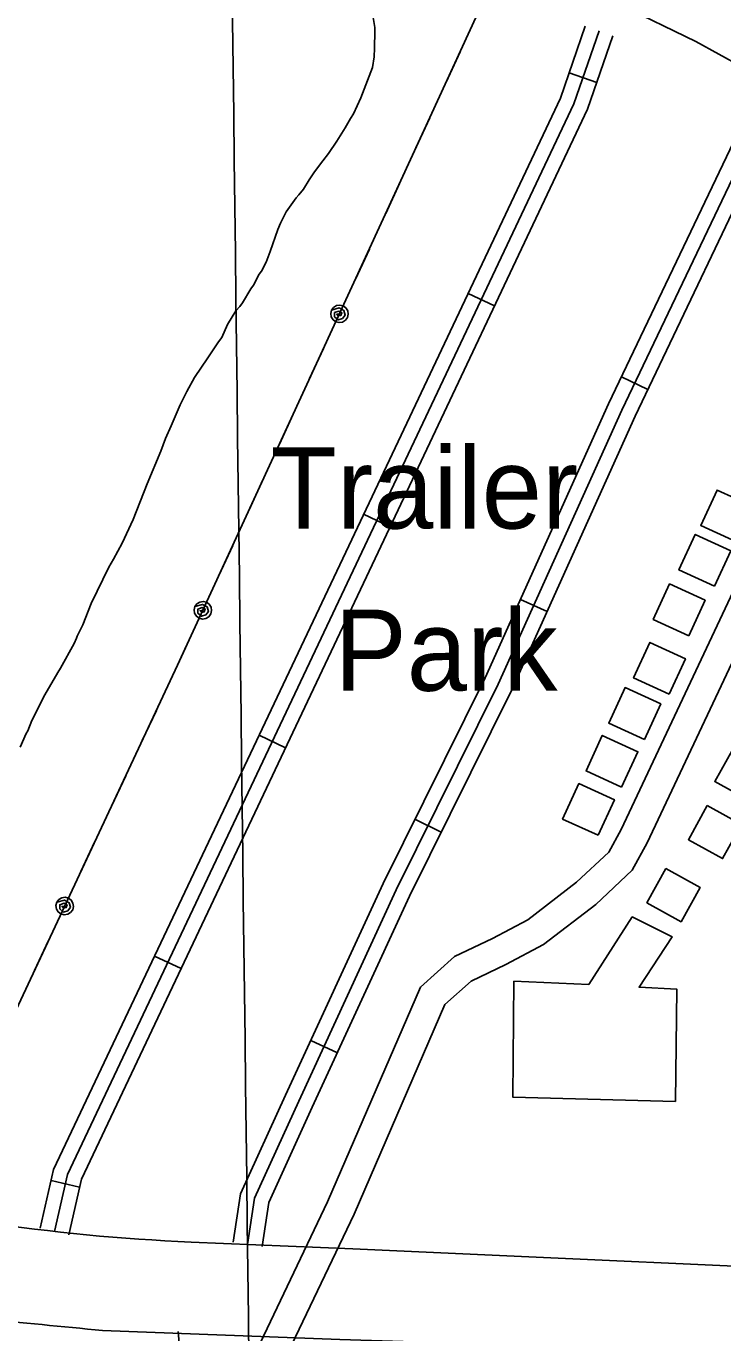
# Model space of a CAD drawing. Extents: x 3704301 to 3742427, y 506229 to 532009.
# Drawn here: x 3724017 to 3724729, y 525503 to 526841 of the extents above; entities that cross this region are included whole.
import ezdxf

# ---------------------------------------------------------------- set-up
doc = ezdxf.new("R2010")
doc.units = 0
for name, color, linetype in [('V-BLDG-IDEN', 7, 'Continuous'), ('V-BLDG-OTLN', 7, 'Continuous'), ('V-GRID-MAJR', 7, 'Continuous'), ('V-ROAD-CNTR', 7, 'Continuous'), ('V-SITE-VEGE', 7, 'Continuous'), ('V-TOPO-SHOR', 7, 'Continuous'), ('V-UTIL-LINE', 7, 'Continuous')]:
    doc.layers.add(name, color=color, linetype=linetype)

msp = doc.modelspace()

# ---------------------------------------------------------------- linework, layer by layer
at = {"layer": 'V-BLDG-OTLN'}
for points in [[(3724743.0700000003, 526312.76), (3724759.738, 526349.122), (3724723.375, 526365.789), (3724706.708, 526329.427)], [(3724720.754, 526267.34), (3724737.4220000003, 526303.702), (3724701.059, 526320.3690000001), (3724684.392, 526284.007)], [(3724694.497, 526216.68), (3724711.165, 526253.042), (3724674.802, 526269.709), (3724658.1350000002, 526233.3470000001)], [(3724674.285, 526156.786), (3724690.953, 526193.148), (3724654.59, 526209.8150000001), (3724637.923, 526173.453)], [(3724649.003, 526110.636), (3724665.671, 526146.998), (3724629.308, 526163.665), (3724612.6410000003, 526127.303)], [(3724625.6920000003, 526061.661), (3724642.36, 526098.023), (3724605.997, 526114.6900000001), (3724589.33, 526078.328)], [(3724740.3510000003, 526102.453), (3724721.009, 526067.441), (3724756.022, 526048.099), (3724775.364, 526083.112)], [(3724601.67, 526012.432), (3724618.338, 526048.794), (3724581.975, 526065.461), (3724565.308, 526029.099)], [(3724713.313, 526042.983), (3724693.971, 526007.971), (3724728.984, 525988.629), (3724748.326, 526023.642)], [(3724670.9250000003, 525978.419), (3724651.583, 525943.407), (3724686.596, 525924.0650000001), (3724705.938, 525959.078)], [(3724515.432, 525863.345), (3724592.164, 525859.731), (3724636.5330000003, 525928.973), (3724677.326, 525908.591), (3724643.5640000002, 525857.009), (3724682.294, 525854.97), (3724680.6890000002, 525740.073), (3724514.386, 525744.639)]]:
    msp.add_lwpolyline(points, close=True, dxfattribs=at)
at = {"layer": 'V-GRID-MAJR'}
msp.add_spline([(3724411.217, 511839.73000000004), (3724337.211, 517896.76900000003), (3724263.162, 523957.275), (3724189.114, 530017.796), (3724189.072, 530021.25)], degree=3, dxfattribs=at)
at = {"layer": 'V-ROAD-CNTR'}
for p, q in [((3724571.966817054, 526792.6363885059), (3724600.337760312, 526782.886408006)), ((3724468.6630236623, 526566.9638398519), (3724495.787969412, 526554.1458654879)), ((3724652.692655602, 526468.846036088), (3724625.616709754, 526481.7650102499)), ((3724361.852237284, 526340.93029192), (3724388.976183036, 526328.1123175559)), ((3724549.551861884, 526241.483490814), (3724522.19891659, 526253.8034661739)), ((3724254.997450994, 526114.9207439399), (3724282.1183967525, 526102.096769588)), ((3724441.266078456, 526015.5839426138), (3724414.3841322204, 526028.901915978)), ((3724148.133664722, 525888.912195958), (3724175.2546104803, 525876.088221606)), ((3724335.0032909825, 525789.787394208), (3724307.753345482, 525802.3343691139)), ((3724042.221876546, 525659.1326555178), (3724071.4698180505, 525652.4566688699))]:
    msp.add_line(p, q, dxfattribs=at)
for points in [[(3724031.0948988, 525610.3867530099), (3724044.773871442, 525670.314633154), (3724346.6032677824, 526308.6593564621), (3724563.065834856, 526766.7374403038), (3724588.4257841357, 526840.5292927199)], [(3724045.718869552, 525607.0487596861), (3724059.033842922, 525665.38164302), (3724360.16424066, 526302.248369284), (3724576.981807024, 526761.078451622), (3724602.611755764, 526835.65430247)], [(3724060.3428403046, 525603.7107663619), (3724073.293814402, 525660.448652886), (3724373.7252135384, 526295.8373821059), (3724590.897779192, 526755.41946294), (3724616.797727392, 526830.7793122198)], [(3724754.805451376, 526752.5224687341), (3724612.33873631, 526453.9360659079), (3724486.0809888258, 526173.613626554), (3724381.717197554, 525962.967047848), (3724282.11939675, 525746.662480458), (3724235.841489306, 525645.3786830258), (3724228.335504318, 525596.0227817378)], [(3724768.3434243, 526746.0634816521), (3724625.9477090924, 526447.6250785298), (3724499.6439617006, 526167.2016393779), (3724395.2531704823, 525956.4990607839), (3724295.7533694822, 525740.408492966), (3724250.355460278, 525641.05169168), (3724243.16447466, 525593.767786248)], [(3724781.8813972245, 526739.60449457), (3724639.556681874, 526441.3140911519), (3724513.206934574, 526160.7896522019), (3724408.7891434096, 525950.03107372), (3724309.387342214, 525734.1545054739), (3724264.8694312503, 525636.7247003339), (3724257.993445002, 525591.5127907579)], [(3724756.3354483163, 526296.7463802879), (3724625.230710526, 526018.41093696), (3724612.576735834, 525995.292983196), (3724579.737801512, 525964.444044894), (3724529.654901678, 525925.8871220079), (3724493.740973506, 525906.9611598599), (3724454.963051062, 525888.41619695), (3724419.972121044, 525857.1422594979), (3724325.028310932, 525637.2056993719), (3724238.933483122, 525456.903059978), (3724176.7096075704, 525321.7303303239), (3724166.466628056, 525281.929409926), (3724161.6166377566, 525248.1394775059), (3724161.90963717, 525210.8315521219), (3724171.017618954, 525135.3417031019), (3724177.8606052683, 525084.391805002), (3724172.542615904, 525045.396882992), (3724150.37966023, 524978.790016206), (3723997.6779656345, 524655.34866309), (3723827.308306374, 524289.355395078), (3723823.442314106, 524280.86641205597)], [(3724783.581393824, 526284.1884054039), (3724651.9826570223, 526004.804964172), (3724636.59868779, 525976.6990203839), (3724599.2057625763, 525941.570090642), (3724545.916869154, 525900.5471726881), (3724507.210946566, 525880.1492134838), (3724471.7650174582, 525863.198247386), (3724444.8940712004, 525839.1802954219), (3724352.346256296, 525624.7937241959), (3724266.097428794, 525444.1670854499)], [(3726093.7407735, 525525.2199233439), (3725571.0138189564, 525547.2438792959), (3724951.0140589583, 525561.9358499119), (3724350.8032593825, 525589.2297953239), (3724185.4045901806, 525596.2027813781)], [(3724172.1556166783, 525504.6099645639), (3724176.56460786, 525453.2830672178), (3724168.947623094, 525406.0621616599), (3724054.4018521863, 525176.515620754), (3723905.238150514, 524864.03324572), (3723768.5454239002, 524569.4078349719), (3723608.366744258, 524219.447534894), (3723317.852325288, 523602.50576878), (3723243.539473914, 523432.46910885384), (3723200.507559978, 523259.667454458), (3723138.962683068, 523101.83077013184), (3723087.3117863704, 522978.7130163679), (3723030.238900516, 522867.56323866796), (3723022.214916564, 522826.82532014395)], [(3725964.393032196, 525431.950109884), (3725612.9457350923, 525451.18707141), (3725302.73735551, 525462.7070483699), (3724780.2954003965, 525482.5880086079), (3724337.5002859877, 525496.5299807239), (3724094.922771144, 525505.6739624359)]]:
    msp.add_lwpolyline(points, dxfattribs=at)
for centre, radius, start, end in [((3724269.5749310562, 527585.1562576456), 1990.7336780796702, 255.2520031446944, 267.5767531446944), ((3726063.2147657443, 545996.6249164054), 20585.26765368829, 263.820858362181, 264.5132111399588)]:
    msp.add_arc(centre, radius, start, end, dxfattribs=at)
at = {"layer": 'V-SITE-VEGE'}
for points in [[(3724371.511, 526849.4180000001), (3724373.268, 526839.113), (3724373.313, 526835.307), (3724372.981, 526817.912), (3724372.545, 526809.21), (3724371.048, 526798.321), (3724358.9280000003, 526767.191), (3724351.518, 526750.7930000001), (3724348.3170000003, 526745.861)], [(3724348.3170000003, 526745.861), (3724342.9960000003, 526736.557), (3724334.466, 526722.8640000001), (3724325.924, 526710.259), (3724320.038, 526702.579), (3724311.4760000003, 526691.601), (3724306.143, 526683.383), (3724300.2830000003, 526673.528), (3724295.458, 526668.033), (3724292.782, 526664.74), (3724282.63, 526650.484), (3724276.791, 526638.996), (3724274.153, 526632.443), (3724266.274, 526610.06), (3724262.059, 526599.138), (3724257.281, 526589.84), (3724255.145, 526586.553), (3724249.3000000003, 526575.611), (3724246.632, 526571.773), (3724238.108, 526557.537), (3724235.438, 526553.699), (3724231.145, 526549.2980000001), (3724222.6210000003, 526535.063), (3724216.8030000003, 526521.9450000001), (3724213.596, 526517.558), (3724202.383, 526501.115), (3724189.04, 526480.8420000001), (3724181.063, 526466.612), (3724174.163, 526452.9400000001), (3724165.185, 526431.63), (3724159.367, 526418.515), (3724154.634, 526405.412), (3724140.365, 526372.083), (3724126.14, 526335.491), (3724115.021, 526311.439), (3724105.9790000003, 526295.023), (3724101.187, 526286.81), (3724083.163, 526249.629), (3724074.731, 526227.785), (3724068.894, 526216.299), (3724068.378, 526214.118), (3724065.728, 526208.65), (3724051.904, 526183.478), (3724049.239, 526179.098), (3724040.724, 526164.3150000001), (3724034.865, 526154.462), (3724027.443, 526139.153), (3724022.667, 526129.853), (3724018.444, 526119.476), (3724016.846, 526116.738), (3724010.497, 526102.527)]]:
    msp.add_lwpolyline(points, dxfattribs=at)
at = {"layer": 'V-TOPO-SHOR'}
msp.add_lwpolyline([(3724400.877, 526980.785), (3724546.731, 526900.334), (3724701.466, 526824.762), (3724819.1070000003, 526760.058), (3724855.1580000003, 526737.255), (3724876.197, 526723.21), (3724893.04, 526710.902), (3724911.062, 526699.8), (3724923.6520000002, 526693.995), (3724932.063, 526688.734), (3724934.447, 526688.765), (3724936.593, 526689.93), (3724940.365, 526693.715)], dxfattribs=at)
at = {"layer": 'V-UTIL-LINE'}
for points in [[(3723710.571, 525202.014), (3724171.5840000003, 526186.552), (3724413.978, 526712.862), (3724900.467, 527771.3150000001), (3725385.163, 528812.762), (3725861.185, 529834.359)], [(3724446.31, 526783.206), (3724460.509, 526814.099)], [(3724415.406, 526715.968), (3724429.605, 526746.861)], [(3724384.454, 526648.754), (3724398.676, 526679.636)], [(3724353.498, 526581.54), (3724367.721, 526612.422)], [(3724337.184, 526546.118), (3724334.35, 526545.621), (3724335.994, 526543.975), (3724338.686, 526544.517), (3724339.609, 526547.296), (3724336.593, 526548.862), (3724332.157, 526547.346), (3724332.149, 526543.079), (3724335.866, 526539.942), (3724340.235, 526541.312), (3724342.9420000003, 526544.87), (3724341.707, 526549.533), (3724336.85, 526552.126), (3724329.009, 526549.883), (3724328.19, 526546.469), (3724328.741, 526543), (3724330.577, 526540.007), (3724333.419, 526537.944), (3724336.833, 526537.125), (3724340.302, 526537.676), (3724343.295, 526539.512), (3724345.358, 526542.353), (3724346.177, 526545.768), (3724345.626, 526549.237), (3724343.79, 526552.23), (3724340.948, 526554.2930000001), (3724337.534, 526555.112), (3724334.065, 526554.561), (3724331.072, 526552.725), (3724329.009, 526549.883)], [(3724306.646, 526479.81), (3724320.869, 526510.692)], [(3724275.69, 526412.596), (3724289.913, 526443.478)], [(3724244.735, 526345.383), (3724258.958, 526376.265)], [(3724213.779, 526278.169), (3724228.002, 526309.051)], [(3724197.465, 526242.747), (3724194.631, 526242.25), (3724196.275, 526240.603), (3724198.967, 526241.1460000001), (3724199.89, 526243.925), (3724196.8740000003, 526245.491), (3724192.438, 526243.975), (3724192.431, 526239.707), (3724196.147, 526236.571), (3724200.5160000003, 526237.941), (3724203.223, 526241.4990000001), (3724201.988, 526246.162), (3724197.131, 526248.755), (3724189.29, 526246.512), (3724188.472, 526243.0970000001), (3724189.022, 526239.629), (3724190.858, 526236.635), (3724193.7, 526234.573), (3724197.115, 526233.754), (3724200.583, 526234.305), (3724203.577, 526236.1410000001), (3724205.64, 526238.982), (3724206.458, 526242.397), (3724205.9080000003, 526245.865), (3724204.071, 526248.859), (3724201.23, 526250.922), (3724197.815, 526251.74), (3724194.347, 526251.1900000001), (3724191.353, 526249.354), (3724189.29, 526246.512)], [(3724166.863, 526176.469), (3724171.5840000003, 526186.552), (3724181.15, 526207.322)], [(3724135.4820000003, 526109.452), (3724149.9, 526140.2440000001)], [(3724104.102, 526042.436), (3724118.52, 526073.228)], [(3724072.721, 525975.419), (3724087.139, 526006.211)], [(3724056.183, 525940.102), (3724053.346, 525939.623), (3724054.98, 525937.966), (3724057.6750000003, 525938.491), (3724058.615, 525941.264), (3724055.61, 525942.849), (3724051.164, 525941.361), (3724051.13, 525937.094), (3724054.827, 525933.934), (3724059.204, 525935.277), (3724061.933, 525938.818), (3724060.728, 525943.488), (3724055.8880000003, 525946.112), (3724048.032, 525943.919), (3724047.1920000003, 525940.509), (3724047.721, 525937.037), (3724049.538, 525934.032), (3724052.366, 525931.951), (3724055.776, 525931.111), (3724059.248, 525931.64), (3724062.253, 525933.457), (3724064.3340000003, 525936.286), (3724065.174, 525939.6950000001), (3724064.645, 525943.167), (3724062.828, 525946.172), (3724060, 525948.253), (3724056.59, 525949.093), (3724053.1180000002, 525948.564), (3724050.113, 525946.747), (3724048.032, 525943.919)], [(3724025.2260000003, 525873.988), (3724039.644, 525904.78)]]:
    msp.add_lwpolyline(points, dxfattribs=at)

# ---------------------------------------------------------------- texts
at = {"layer": 'V-BLDG-IDEN'}
for s, p in [('Trailer', (3724266.8154273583, 526326.3803210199)), ('Park', (3724332.0122969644, 526160.3806530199))]:
    msp.add_text(s, height=82.99983200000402, dxfattribs=at).set_placement(p)

doc.saveas('drawing.dxf')
